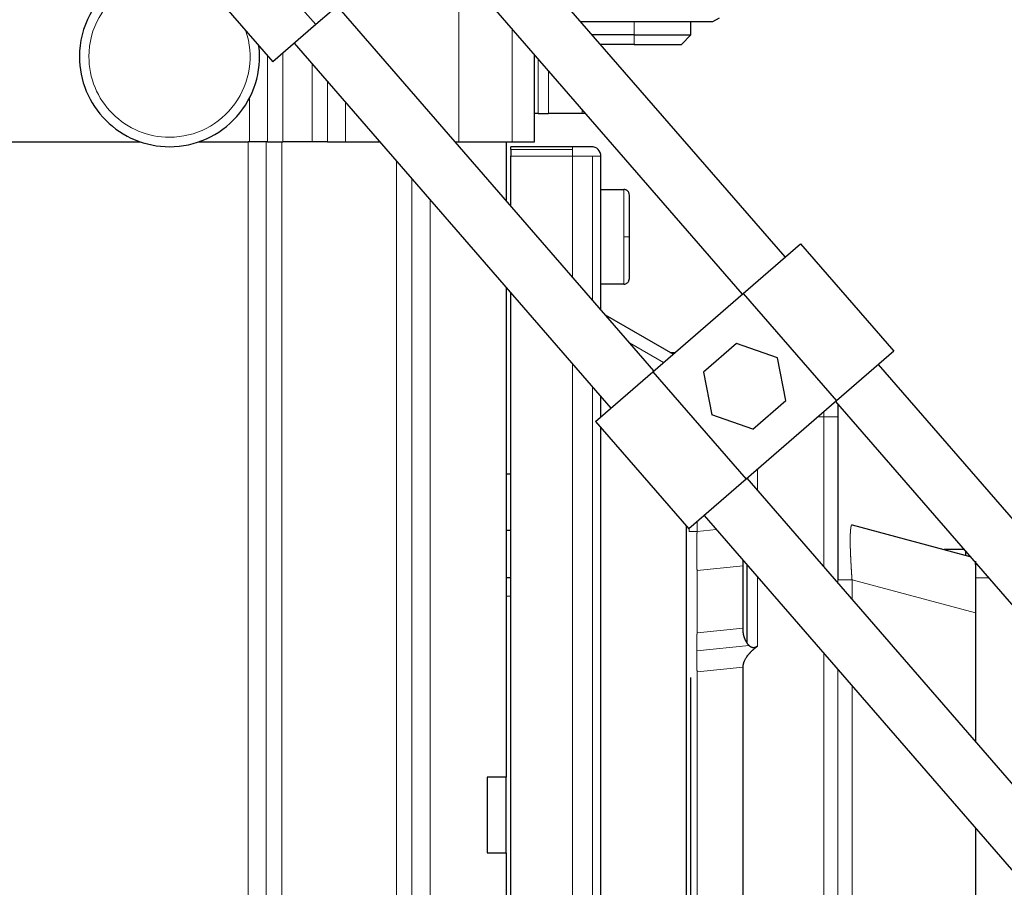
# Model space of a CAD drawing. Header units: inches. Extents: x 0 to 20790, y -12 to 14700.
# Tile 277 of 436: x 11286 to 11390, y 5836 to 5927. Entities that reach past the tile are written whole.
import ezdxf

# ---------------------------------------------------------------- set-up
doc = ezdxf.new("R2010")
doc.units = ezdxf.units.IN
doc.layers.add('1', color=7, linetype='Continuous', true_color=0xffffff)
doc.layers.add('254', color=7, linetype='Continuous', true_color=0xffffff)
doc.styles.add('latin_extended', font='simplex.shx')
doc.dimstyles.get("Standard").update_dxf_attribs({"dimtxt": 0.18, "dimasz": 0.18, "dimexe": 0.18, "dimexo": 0.0625, "dimgap": 0.09, "dimtad": 0, "dimtih": 1, "dimtoh": 1, "dimdec": 4, "dimzin": 0, "dimdsep": 46, "dimtxsty": 'Standard', "dimcen": 0.09, "dimadec": 0, "dimazin": 0, "dimtfac": 1, "dimtdec": 4, "dimtofl": 0, "dimtmove": 0, "dimatfit": 3, "dimfxl": 1, "dimtolj": 1, "dimtzin": 0, "dimarcsym": 0})

# ---------------------------------------------------------------- blocks, each defined once
blk = doc.blocks.new('_U0')
at = {"layer": '254', "color": 3, "linetype": 'Continuous', "lineweight": 13, "transparency": 16777216}
for p, q in [((10849.28, 6803.37), (11850.52, 6803.37)), ((11815.52, 6680.87), (11815.52, 4494.37)), ((10021.49, 4371.87), (11850.52, 4371.87))]:
    blk.add_line(p, q, dxfattribs=at)
at = {"layer": '254', "color": 3, "transparency": 16777216}
for points in [[(11835.94, 6680.87), (11795.11, 6680.87), (11815.52, 6803.37)], [(11795.11, 4494.37), (11835.94, 4494.37), (11815.52, 4371.87)]]:
    blk.add_solid(points, dxfattribs=at)
at = {"layer": 'Defpoints', "color": 0, "transparency": 16777216}
for p in [(10814.28, 6803.37), (9986.49, 4371.87), (11815.52, 4371.87)]:
    blk.add_point(p, dxfattribs=at)
at = {"layer": '254', "color": 2, "lineweight": 13, "transparency": 16777216, "insert": (11631.77, 5371.79), "char_height": 122.5, "attachment_point": 1, "rotation": 90, "style": 'latin_extended'}
blk.add_mtext('\\A1;2432', dxfattribs=at)

msp = doc.modelspace()

# ---------------------------------------------------------------- linework, layer by layer
at = {"layer": '1', "color": 2, "linetype": 'Continuous', "lineweight": 25}
for p, q in [((11366.432, 5902.246), (11290.426, 5989.859)), ((11285.894, 5985.927), (11361.9, 5898.315)), ((11309.043, 5935.821), (11316.907, 5926.756)), ((11304.511, 5931.889), (11312.375, 5922.824)), ((11304.511, 5931.889), (11312.375, 5922.824)), ((11321.439, 5930.688), (11316.907, 5926.756)), ((11352.573, 5890.221), (11319.173, 5928.722)), ((11358.79, 5927.074), (11359.493, 5927.48)), ((11316.907, 5926.756), (11312.375, 5922.824)), ((11344.893, 5927.074), (11358.79, 5927.074)), ((11356.49, 5925.674), (11356.49, 5927.074)), ((11350.49, 5925.674), (11346.108, 5925.674)), ((11350.49, 5925.674), (11356.49, 5925.674)), ((11355.49, 5924.674), (11356.49, 5925.674)), ((11314.641, 5924.79), (11348.041, 5886.29)), ((11350.49, 5924.674), (11346.975, 5924.674)), ((11350.49, 5924.674), (11355.49, 5924.674)), ((11339.99, 5914.374), (11339.99, 5923.57)), ((11340.371, 5917.374), (11339.99, 5917.374)), ((11340.371, 5917.374), (11341.455, 5917.374)), ((11345.026, 5917.374), (11341.455, 5917.374)), ((11345.365, 5917.374), (11345.026, 5917.374)), ((11277.192, 5914.374), (11298.449, 5914.374)), ((11298.449, 5914.374), (11298.449, 5914.374)), ((11301.49, 5913.874), (11301.491, 5913.874)), ((11304.532, 5914.374), (11309.789, 5914.374)), ((11311.325, 5914.374), (11309.789, 5914.374)), ((11311.833, 5914.374), (11311.325, 5914.374)), ((11311.833, 5914.374), (11313.455, 5914.374)), ((11316.526, 5914.374), (11313.455, 5914.374)), ((11318.148, 5914.374), (11316.526, 5914.374)), ((11318.148, 5914.374), (11320.062, 5914.374)), ((11320.062, 5914.374), (11323.677, 5914.374)), ((11331.62, 5914.374), (11331.99, 5914.374)), ((11331.99, 5914.374), (11337.647, 5914.374)), ((11336.99, 5914.374), (11336.99, 5908.183)), ((11337.49, 5913.581), (11337.49, 5913.874)), ((11343.99, 5913.874), (11337.49, 5913.874)), ((11337.647, 5914.374), (11339.99, 5914.374)), ((11345.99, 5913.874), (11343.99, 5913.874)), ((11337.49, 5913.581), (11337.49, 5912.874)), ((11337.49, 5907.607), (11337.49, 5912.874)), ((11346.99, 5896.657), (11346.99, 5912.874)), ((11346.99, 5909.374), (11349.39, 5909.374)), ((11349.99, 5904.374), (11349.99, 5908.774)), ((11349.99, 5899.974), (11349.99, 5904.374)), ((11361.996, 5898.396), (11368.039, 5903.639)), ((11368.039, 5903.639), (11377.868, 5892.308)), ((11349.39, 5899.374), (11346.99, 5899.374)), ((11336.99, 5899.027), (11336.99, 5847.374)), ((11337.49, 5769.374), (11337.49, 5898.45)), ((11352.478, 5890.139), (11361.996, 5898.396)), ((11361.996, 5898.396), (11371.825, 5887.066)), ((11354.601, 5891.981), (11347.482, 5896.091)), ((11361.278, 5893.119), (11357.804, 5890.104)), ((11365.626, 5891.617), (11361.278, 5893.119)), ((11354.265, 5892.174), (11354.824, 5892.174)), ((11377.868, 5892.308), (11371.825, 5887.066)), ((11366.499, 5887.1), (11365.626, 5891.617)), ((11396.427, 5867.671), (11376.262, 5890.915)), ((11346.435, 5884.897), (11352.478, 5890.139)), ((11352.478, 5890.139), (11362.307, 5878.809)), ((11357.804, 5890.104), (11358.677, 5885.588)), ((11346.99, 5885.378), (11346.99, 5887.5)), ((11371.825, 5887.066), (11362.307, 5878.809)), ((11363.025, 5884.086), (11366.499, 5887.1)), ((11371.73, 5886.983), (11391.895, 5863.739)), ((11371.99, 5886.683), (11371.99, 5885.374)), ((11346.435, 5884.897), (11356.264, 5873.566)), ((11363.025, 5884.086), (11358.677, 5885.588)), ((11371.99, 5885.374), (11371.99, 5868.934)), ((11346.99, 5769.374), (11346.99, 5884.255)), ((11336.99, 5879.374), (11337.49, 5879.374)), ((11362.307, 5878.809), (11356.264, 5873.566)), ((11396.427, 5839.671), (11362.402, 5878.892)), ((11362.43, 5878.86), (11362.43, 5878.915)), ((11357.869, 5874.961), (11391.895, 5835.739)), ((11337.49, 5873.374), (11336.99, 5873.374)), ((11355.99, 5873.881), (11355.99, 5797.767)), ((11373.473, 5873.977), (11385.902, 5870.647)), ((11385.271, 5871.374), (11383.186, 5871.374)), ((11385.49, 5870.758), (11385.49, 5871.121)), ((11361.99, 5862.864), (11361.99, 5870.21)), ((11362.43, 5861.481), (11362.43, 5869.704)), ((11386.49, 5869.789), (11386.49, 5869.969)), ((11386.49, 5869.789), (11386.49, 5868.374)), ((11337.491, 5868.374), (11336.99, 5868.374)), ((11386.49, 5868.374), (11386.49, 5864.693)), ((11386.49, 5864.694), (11386.49, 5851.125)), ((11361.99, 5827.785), (11361.99, 5858.963)), ((11356.49, 5829.005), (11356.49, 5857.887)), ((11336.99, 5847.374), (11334.99, 5847.374)), ((11334.99, 5847.374), (11334.99, 5839.374)), ((11336.99, 5839.374), (11336.99, 5847.374)), ((11386.49, 5841.969), (11386.49, 5822.055)), ((11334.99, 5839.374), (11336.99, 5839.374)), ((11336.99, 5839.374), (11336.99, 5767.874))]:
    msp.add_line(p, q, dxfattribs=at)
at = {"layer": '1', "color": 110, "linetype": 'Continuous', "lineweight": 13}
for p, q in [((11331.99, 5932.791), (11331.99, 5914.374)), ((11337.647, 5926.271), (11337.647, 5914.374)), ((11350.49, 5927.074), (11350.49, 5925.674)), ((11350.49, 5924.674), (11350.49, 5925.674)), ((11311.833, 5923.449), (11311.833, 5914.374)), ((11313.455, 5914.374), (11313.455, 5923.762)), ((11340.371, 5923.131), (11340.371, 5917.374)), ((11316.526, 5922.618), (11316.526, 5914.374)), ((11341.455, 5917.374), (11341.455, 5921.882)), ((11318.148, 5920.748), (11318.148, 5914.374)), ((11309.919, 5918.992), (11309.919, 5914.374)), ((11320.062, 5914.374), (11320.062, 5918.542)), ((11345.026, 5917.765), (11345.026, 5917.374)), ((11309.789, 5914.374), (11309.789, 5767.874)), ((11311.703, 5914.374), (11311.703, 5767.874)), ((11313.325, 5767.874), (11313.325, 5914.374)), ((11343.99, 5913.874), (11343.99, 5913.581)), ((11343.99, 5913.581), (11337.49, 5913.581)), ((11337.49, 5912.874), (11343.99, 5912.874)), ((11343.99, 5912.874), (11343.99, 5913.581)), ((11343.99, 5912.874), (11346.112, 5912.874)), ((11343.99, 5912.874), (11343.99, 5900.114)), ((11346.99, 5912.874), (11346.112, 5912.874)), ((11346.112, 5912.874), (11346.112, 5897.668)), ((11325.436, 5912.346), (11325.436, 5767.874)), ((11327.058, 5767.874), (11327.058, 5910.476)), ((11349.39, 5909.374), (11349.39, 5904.374)), ((11328.972, 5767.874), (11328.972, 5908.269)), ((11349.39, 5904.374), (11349.99, 5904.374)), ((11349.39, 5904.374), (11349.39, 5899.374)), ((11353.596, 5891.11), (11350.003, 5893.184)), ((11343.99, 5890.957), (11343.99, 5769.374)), ((11346.112, 5888.513), (11346.112, 5769.374)), ((11370.49, 5885.374), (11370.49, 5885.908)), ((11369.876, 5885.374), (11370.49, 5885.374)), ((11371.99, 5885.374), (11370.49, 5885.374)), ((11370.49, 5869.568), (11370.49, 5885.374)), ((11363.49, 5877.637), (11363.49, 5879.835)), ((11357.127, 5874.314), (11357.127, 5873.282)), ((11356.308, 5873.604), (11356.308, 5873.282)), ((11359.145, 5873.491), (11357.127, 5873.282)), ((11361.99, 5869.669), (11357.127, 5869.166)), ((11357.127, 5869.166), (11357.127, 5862.576)), ((11386.647, 5869.789), (11386.49, 5869.789)), ((11363.49, 5861.177), (11363.49, 5868.481)), ((11371.991, 5868.182), (11371.991, 5867.839)), ((11386.49, 5864.694), (11373.473, 5868.182)), ((11373.473, 5868.182), (11373.473, 5866.13)), ((11386.49, 5868.374), (11387.874, 5868.374)), ((11336.99, 5866.471), (11337.491, 5866.471)), ((11361.99, 5863.079), (11357.127, 5862.576)), ((11357.099, 5860.685), (11362.607, 5861.255)), ((11370.491, 5818.567), (11370.491, 5860.412)), ((11361.99, 5858.963), (11357.127, 5858.46)), ((11371.991, 5858.683), (11371.991, 5818.567)), ((11357.127, 5858.46), (11357.127, 5828.289)), ((11373.473, 5856.974), (11373.473, 5818.567))]:
    msp.add_line(p, q, dxfattribs=at)
at = {"layer": '1', "color": 2, "linetype": 'Continuous', "lineweight": 25}
for start, end in [(45, 90), (0, 45)]:
    msp.add_arc((11345.99, 5912.874), 1, start, end, dxfattribs=at)
for start_param, end_param in [(2.7731118, 4.7121365), (0, 1.689032), (4.7121365, 6.2831853)]:
    msp.add_ellipse((11301.491, 5923.375), major_axis=(0, -9.5), ratio=1, start_param=start_param, end_param=end_param, dxfattribs=at)
at = {"layer": '1', "color": 110, "linetype": 'Continuous', "lineweight": 13}
for start_param, end_param in [(2.6757148, 4.7121429), (0, 1.8949009), (4.7121429, 6.2831853)]:
    msp.add_ellipse((11301.492, 5923.375), major_axis=(0, -8.5), ratio=1, start_param=start_param, end_param=end_param, dxfattribs=at)
at = {"layer": '1', "color": 2, "linetype": 'Continuous', "lineweight": 25}
for points, degree, knots in [([(11349.99, 5908.774), (11349.99, 5908.853), (11349.968, 5908.965), (11349.896, 5909.106), (11349.818, 5909.202), (11349.722, 5909.28), (11349.581, 5909.352), (11349.469, 5909.374), (11349.39, 5909.374)], 3, [0, 0, 0, 0, 0.2394568, 0.3683607, 0.5, 0.6316393, 0.7605432, 1, 1, 1, 1]), ([(11349.39, 5899.374), (11349.469, 5899.375), (11349.581, 5899.396), (11349.722, 5899.469), (11349.818, 5899.547), (11349.896, 5899.643), (11349.968, 5899.783), (11349.99, 5899.896), (11349.99, 5899.974)], 3, [0, 0, 0, 0, 0.2394568, 0.3683607, 0.5, 0.6316393, 0.7605432, 1, 1, 1, 1]), ([(11386.49, 5870.137), (11386.49, 5870.104), (11386.49, 5869.647), (11386.49, 5868.045), (11386.49, 5865.883), (11386.49, 5864.694)], 2, [0, 0, 0, 0.0275361, 0.3516907, 0.6758454, 1, 1, 1]), ([(11371.99, 5868.934), (11371.99, 5868.846), (11371.991, 5868.677), (11371.991, 5868.425), (11371.991, 5868.263), (11371.991, 5868.182)], 3, [0, 0, 0, 0, 0.355, 0.675, 1, 1, 1, 1]), ([(11362.432, 5861.481), (11362.427, 5861.489), (11362.417, 5861.504), (11362.403, 5861.527), (11362.388, 5861.55), (11362.374, 5861.573), (11362.36, 5861.596), (11362.346, 5861.619), (11362.333, 5861.643), (11362.32, 5861.666), (11362.307, 5861.689), (11362.294, 5861.712), (11362.282, 5861.736), (11362.27, 5861.759), (11362.258, 5861.783), (11362.246, 5861.806), (11362.235, 5861.83), (11362.224, 5861.853), (11362.213, 5861.877), (11362.202, 5861.901), (11362.192, 5861.924), (11362.182, 5861.948), (11362.172, 5861.972), (11362.162, 5861.996), (11362.153, 5862.02), (11362.144, 5862.044), (11362.135, 5862.067), (11362.126, 5862.091), (11362.118, 5862.115), (11362.11, 5862.139), (11362.102, 5862.163), (11362.095, 5862.187), (11362.087, 5862.211), (11362.08, 5862.236), (11362.074, 5862.26), (11362.067, 5862.284), (11362.061, 5862.308), (11362.055, 5862.332), (11362.049, 5862.356), (11362.044, 5862.38), (11362.039, 5862.405), (11362.034, 5862.429), (11362.029, 5862.453), (11362.025, 5862.477), (11362.02, 5862.501), (11362.017, 5862.526), (11362.013, 5862.55), (11362.01, 5862.574), (11362.007, 5862.598), (11362.004, 5862.622), (11362.001, 5862.647), (11361.999, 5862.671), (11361.997, 5862.695), (11361.995, 5862.719), (11361.994, 5862.743), (11361.993, 5862.767), (11361.992, 5862.791), (11361.991, 5862.816), (11361.991, 5862.84), (11361.99, 5862.856), (11361.99, 5862.864)], 3, [0, 0, 0, 0, 0.0172113, 0.034404, 0.0515792, 0.0687379, 0.0858812, 0.1030102, 0.120126, 0.1372295, 0.154322, 0.1714044, 0.1884779, 0.2055435, 0.2226022, 0.2396552, 0.2567035, 0.2737481, 0.2907902, 0.3078309, 0.3248711, 0.3419119, 0.3589545, 0.3759998, 0.3930489, 0.4101029, 0.4271627, 0.4442296, 0.4613044, 0.4783882, 0.4954821, 0.512587, 0.5297041, 0.5468342, 0.5639785, 0.581138, 0.5983135, 0.6155062, 0.632717, 0.6499469, 0.6671969, 0.6844679, 0.7017608, 0.7190768, 0.7364166, 0.7537813, 0.7711717, 0.7885888, 0.8060335, 0.8235067, 0.8410093, 0.8585423, 0.8761064, 0.8937025, 0.9113315, 0.9289944, 0.9466918, 0.9644246, 0.9821938, 1, 1, 1, 1]), ([(11361.99, 5858.963), (11361.99, 5858.969), (11361.991, 5858.982), (11361.991, 5859), (11361.991, 5859.019), (11361.992, 5859.037), (11361.993, 5859.056), (11361.995, 5859.074), (11361.996, 5859.093), (11361.998, 5859.111), (11362, 5859.13), (11362.002, 5859.149), (11362.004, 5859.167), (11362.007, 5859.186), (11362.01, 5859.205), (11362.013, 5859.223), (11362.016, 5859.242), (11362.02, 5859.261), (11362.024, 5859.28), (11362.028, 5859.298), (11362.032, 5859.317), (11362.037, 5859.336), (11362.041, 5859.355), (11362.046, 5859.374), (11362.051, 5859.393), (11362.057, 5859.412), (11362.062, 5859.431), (11362.068, 5859.45), (11362.074, 5859.469), (11362.081, 5859.488), (11362.087, 5859.507), (11362.094, 5859.526), (11362.101, 5859.545), (11362.108, 5859.564), (11362.116, 5859.583), (11362.124, 5859.602), (11362.15, 5859.665), (11362.2, 5859.772), (11362.284, 5859.922), (11362.381, 5860.072), (11362.467, 5860.189), (11362.533, 5860.273), (11362.576, 5860.325), (11362.62, 5860.377), (11362.666, 5860.429), (11362.714, 5860.482), (11362.763, 5860.535), (11362.814, 5860.587), (11362.867, 5860.64), (11362.922, 5860.694), (11362.978, 5860.747), (11363.036, 5860.8), (11363.096, 5860.854), (11363.158, 5860.908), (11363.221, 5860.961), (11363.286, 5861.015), (11363.352, 5861.069), (11363.421, 5861.124), (11363.467, 5861.159), (11363.49, 5861.177)], 3, [0, 0, 0, 0, 0.0066605, 0.0133311, 0.0200127, 0.0267063, 0.0334128, 0.0401331, 0.0468681, 0.0536188, 0.060386, 0.0671707, 0.0739737, 0.0807959, 0.0876382, 0.0945014, 0.1013865, 0.1082942, 0.1152255, 0.1221811, 0.1291618, 0.1361685, 0.143202, 0.1502631, 0.1573526, 0.1644712, 0.1716198, 0.178799, 0.1860097, 0.1932525, 0.2005283, 0.2078377, 0.2151814, 0.2225601, 0.2299746, 0.2374255, 0.2449135, 0.3040013, 0.3658119, 0.4305884, 0.4985414, 0.522413, 0.5467269, 0.5714894, 0.596706, 0.6223822, 0.6485232, 0.6751338, 0.7022186, 0.7297819, 0.7578279, 0.7863605, 0.8153833, 0.8448999, 0.8749135, 0.9054275, 0.9364446, 0.9679679, 1, 1, 1, 1]), ([(11362.607, 5861.255), (11362.603, 5861.259), (11362.595, 5861.268), (11362.583, 5861.281), (11362.571, 5861.294), (11362.559, 5861.308), (11362.547, 5861.322), (11362.535, 5861.336), (11362.524, 5861.351), (11362.512, 5861.366), (11362.5, 5861.381), (11362.488, 5861.397), (11362.476, 5861.413), (11362.465, 5861.429), (11362.453, 5861.445), (11362.441, 5861.462), (11362.434, 5861.474), (11362.43, 5861.48)], 3, [0, 0, 0, 0, 0.060162, 0.1212071, 0.1831466, 0.2459916, 0.3097528, 0.3744409, 0.4400662, 0.5066391, 0.5741694, 0.6426672, 0.7121419, 0.7826033, 0.8540606, 0.9265231, 1, 1, 1, 1]), ([(11363.49, 5861.177), (11363.486, 5861.174), (11363.477, 5861.167), (11363.463, 5861.157), (11363.449, 5861.147), (11363.436, 5861.138), (11363.422, 5861.129), (11363.408, 5861.12), (11363.395, 5861.111), (11363.381, 5861.103), (11363.368, 5861.096), (11363.354, 5861.088), (11363.341, 5861.081), (11363.327, 5861.075), (11363.314, 5861.068), (11363.3, 5861.062), (11363.287, 5861.056), (11363.274, 5861.051), (11363.261, 5861.046), (11363.247, 5861.041), (11363.234, 5861.037), (11363.221, 5861.033), (11363.208, 5861.03), (11363.195, 5861.026), (11363.182, 5861.023), (11363.168, 5861.021), (11363.155, 5861.019), (11363.142, 5861.017), (11363.129, 5861.015), (11363.117, 5861.014), (11363.104, 5861.013), (11363.091, 5861.013), (11363.078, 5861.012), (11363.065, 5861.013), (11363.052, 5861.013), (11363.039, 5861.014), (11363.027, 5861.015), (11363.014, 5861.017), (11363.001, 5861.019), (11362.989, 5861.021), (11362.976, 5861.024), (11362.959, 5861.028), (11362.937, 5861.034), (11362.911, 5861.042), (11362.885, 5861.053), (11362.859, 5861.064), (11362.833, 5861.077), (11362.807, 5861.091), (11362.782, 5861.107), (11362.756, 5861.124), (11362.731, 5861.143), (11362.706, 5861.163), (11362.681, 5861.184), (11362.656, 5861.206), (11362.631, 5861.23), (11362.615, 5861.247), (11362.607, 5861.255)], 3, [0, 0, 0, 0, 0.0164618, 0.0327096, 0.0487474, 0.0645794, 0.0802101, 0.0956441, 0.1108864, 0.1259422, 0.1408168, 0.1555158, 0.1700452, 0.184411, 0.1986197, 0.2126779, 0.2265925, 0.2403705, 0.2540193, 0.2675467, 0.2809603, 0.2942683, 0.3074789, 0.3206007, 0.3336422, 0.3466124, 0.3595202, 0.3723748, 0.3851854, 0.3979614, 0.4107122, 0.4234474, 0.4361763, 0.4489087, 0.4616538, 0.4744213, 0.4872205, 0.5000608, 0.5129512, 0.525901, 0.538919, 0.552014, 0.5796768, 0.6077947, 0.6364324, 0.6656501, 0.6955043, 0.7260465, 0.7573243, 0.7893809, 0.8222553, 0.8559828, 0.8905947, 0.926119, 0.9625803, 1, 1, 1, 1])]:
    msp.add_open_spline(points, degree=degree, knots=knots, dxfattribs=at)
at = {"layer": '1', "color": 110, "linetype": 'Continuous', "lineweight": 13}
msp.add_rational_spline([(11356.308, 5873.282), (11356.626, 5873.282), (11357.127, 5873.282)], [1, 0.875233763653, 0.856763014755], degree=2, dxfattribs=at)
for points, knots in [([(11357.127, 5873.282), (11357.126, 5873.27), (11357.126, 5873.247), (11357.125, 5873.211), (11357.124, 5873.176), (11357.123, 5873.141), (11357.123, 5873.106), (11357.122, 5873.07), (11357.121, 5873.035), (11357.12, 5873), (11357.12, 5872.965), (11357.119, 5872.93), (11357.118, 5872.895), (11357.117, 5872.86), (11357.117, 5872.824), (11357.116, 5872.789), (11357.116, 5872.754), (11357.115, 5872.72), (11357.114, 5872.685), (11357.114, 5872.65), (11357.113, 5872.615), (11357.112, 5872.58), (11357.112, 5872.545), (11357.111, 5872.511), (11357.111, 5872.476), (11357.11, 5872.441), (11357.11, 5872.407), (11357.109, 5872.372), (11357.109, 5872.338), (11357.108, 5872.303), (11357.108, 5872.269), (11357.107, 5872.235), (11357.107, 5872.201), (11357.106, 5872.166), (11357.106, 5872.132), (11357.105, 5872.098), (11357.105, 5872.064), (11357.105, 5872.03), (11357.104, 5871.997), (11357.104, 5871.963), (11357.104, 5871.929), (11357.103, 5871.896), (11357.103, 5871.862), (11357.102, 5871.829), (11357.102, 5871.795), (11357.102, 5871.762), (11357.102, 5871.729), (11357.101, 5871.696), (11357.101, 5871.663), (11357.101, 5871.63), (11357.101, 5871.597), (11357.1, 5871.564), (11357.1, 5871.531), (11357.1, 5871.499), (11357.1, 5871.466), (11357.1, 5871.434), (11357.099, 5871.402), (11357.099, 5871.369), (11357.099, 5871.337), (11357.099, 5871.305), (11357.099, 5871.273), (11357.099, 5871.242), (11357.099, 5871.21), (11357.099, 5871.178), (11357.099, 5871.147), (11357.099, 5871.116), (11357.098, 5871.084), (11357.098, 5871.042), (11357.099, 5870.987), (11357.099, 5870.921), (11357.099, 5870.855), (11357.099, 5870.79), (11357.099, 5870.724), (11357.1, 5870.659), (11357.1, 5870.594), (11357.101, 5870.53), (11357.101, 5870.466), (11357.102, 5870.402), (11357.102, 5870.338), (11357.103, 5870.275), (11357.104, 5870.213), (11357.105, 5870.15), (11357.105, 5870.088), (11357.106, 5870.027), (11357.107, 5869.966), (11357.108, 5869.905), (11357.109, 5869.845), (11357.11, 5869.785), (11357.112, 5869.726), (11357.113, 5869.667), (11357.114, 5869.609), (11357.116, 5869.552), (11357.117, 5869.495), (11357.118, 5869.438), (11357.12, 5869.383), (11357.122, 5869.327), (11357.123, 5869.273), (11357.125, 5869.219), (11357.126, 5869.184), (11357.127, 5869.166)], [0, 0, 0, 0, 0.007708, 0.0154141, 0.0231182, 0.0308203, 0.03852, 0.0462175, 0.0539124, 0.0616048, 0.0692945, 0.0769813, 0.0846652, 0.092346, 0.1000237, 0.107698, 0.115369, 0.1230364, 0.1307001, 0.1383601, 0.1460162, 0.1536683, 0.1613163, 0.16896, 0.1765994, 0.1842344, 0.1918648, 0.1994904, 0.2071113, 0.2147272, 0.2223382, 0.2299439, 0.2375444, 0.2451396, 0.2527293, 0.2603133, 0.2678917, 0.2754643, 0.2830309, 0.2905915, 0.298146, 0.3056943, 0.3132362, 0.3207716, 0.3283005, 0.3358227, 0.3433382, 0.3508468, 0.3583484, 0.3658429, 0.3733303, 0.3808104, 0.3882831, 0.3957483, 0.403206, 0.410656, 0.4180982, 0.4255326, 0.4329591, 0.4403774, 0.4477877, 0.4551897, 0.4625834, 0.4699687, 0.4773455, 0.4847137, 0.4920733, 0.4994241, 0.5151173, 0.5308501, 0.5466216, 0.562431, 0.5782774, 0.5941599, 0.6100776, 0.6260295, 0.6420147, 0.6580322, 0.674081, 0.6901602, 0.7062686, 0.7224053, 0.7385692, 0.7547593, 0.7709744, 0.7872136, 0.8034757, 0.8197596, 0.8360642, 0.8523883, 0.868731, 0.885091, 0.9014671, 0.9178583, 0.9342635, 0.9506813, 0.9671108, 0.9835508, 1, 1, 1, 1]), ([(11373.473, 5873.977), (11373.472, 5873.977), (11373.47, 5873.978), (11373.467, 5873.978), (11373.464, 5873.978), (11373.461, 5873.978), (11373.458, 5873.978), (11373.455, 5873.978), (11373.452, 5873.977), (11373.45, 5873.976), (11373.447, 5873.974), (11373.444, 5873.973), (11373.441, 5873.971), (11373.439, 5873.969), (11373.436, 5873.967), (11373.434, 5873.964), (11373.431, 5873.961), (11373.428, 5873.958), (11373.426, 5873.955), (11373.423, 5873.951), (11373.421, 5873.947), (11373.418, 5873.943), (11373.416, 5873.939), (11373.414, 5873.935), (11373.411, 5873.93), (11373.409, 5873.925), (11373.406, 5873.92), (11373.404, 5873.914), (11373.402, 5873.908), (11373.4, 5873.902), (11373.397, 5873.896), (11373.395, 5873.89), (11373.393, 5873.883), (11373.391, 5873.876), (11373.389, 5873.869), (11373.386, 5873.862), (11373.384, 5873.854), (11373.382, 5873.846), (11373.38, 5873.838), (11373.378, 5873.83), (11373.376, 5873.822), (11373.374, 5873.813), (11373.372, 5873.804), (11373.37, 5873.795), (11373.368, 5873.785), (11373.366, 5873.776), (11373.364, 5873.766), (11373.362, 5873.756), (11373.36, 5873.746), (11373.359, 5873.735), (11373.357, 5873.724), (11373.355, 5873.714), (11373.353, 5873.702), (11373.351, 5873.691), (11373.35, 5873.68), (11373.348, 5873.668), (11373.346, 5873.656), (11373.344, 5873.644), (11373.343, 5873.631), (11373.341, 5873.619), (11373.339, 5873.606), (11373.338, 5873.593), (11373.336, 5873.58), (11373.334, 5873.567), (11373.333, 5873.553), (11373.331, 5873.539), (11373.33, 5873.525), (11373.328, 5873.511), (11373.327, 5873.497), (11373.325, 5873.482), (11373.324, 5873.468), (11373.322, 5873.453), (11373.321, 5873.438), (11373.319, 5873.423), (11373.318, 5873.407), (11373.317, 5873.392), (11373.315, 5873.376), (11373.314, 5873.36), (11373.313, 5873.344), (11373.311, 5873.328), (11373.31, 5873.311), (11373.309, 5873.294), (11373.308, 5873.278), (11373.306, 5873.261), (11373.305, 5873.244), (11373.304, 5873.226), (11373.303, 5873.209), (11373.302, 5873.191), (11373.301, 5873.174), (11373.3, 5873.156), (11373.298, 5873.138), (11373.297, 5873.119), (11373.296, 5873.101), (11373.295, 5873.083), (11373.294, 5873.064), (11373.293, 5873.045), (11373.292, 5873.026), (11373.292, 5873.007), (11373.291, 5872.988), (11373.29, 5872.969), (11373.289, 5872.949), (11373.288, 5872.93), (11373.287, 5872.91), (11373.287, 5872.89), (11373.286, 5872.87), (11373.285, 5872.85), (11373.284, 5872.829), (11373.284, 5872.809), (11373.283, 5872.789), (11373.283, 5872.768), (11373.282, 5872.747), (11373.281, 5872.726), (11373.281, 5872.705), (11373.28, 5872.684), (11373.28, 5872.663), (11373.28, 5872.642), (11373.279, 5872.62), (11373.279, 5872.599), (11373.278, 5872.577), (11373.278, 5872.555), (11373.278, 5872.533), (11373.278, 5872.512), (11373.277, 5872.489), (11373.277, 5872.467), (11373.277, 5872.445), (11373.277, 5872.423), (11373.277, 5872.4), (11373.277, 5872.378), (11373.277, 5872.355), (11373.277, 5872.332), (11373.277, 5872.309), (11373.277, 5872.286), (11373.277, 5872.263), (11373.277, 5872.239), (11373.277, 5872.216), (11373.278, 5872.192), (11373.278, 5872.168), (11373.278, 5872.143), (11373.278, 5872.119), (11373.279, 5872.094), (11373.279, 5872.069), (11373.28, 5872.044), (11373.28, 5872.019), (11373.28, 5871.994), (11373.281, 5871.968), (11373.281, 5871.943), (11373.282, 5871.917), (11373.283, 5871.89), (11373.283, 5871.864), (11373.284, 5871.838), (11373.284, 5871.811), (11373.285, 5871.784), (11373.286, 5871.757), (11373.287, 5871.73), (11373.287, 5871.702), (11373.288, 5871.675), (11373.289, 5871.647), (11373.29, 5871.619), (11373.291, 5871.591), (11373.292, 5871.563), (11373.292, 5871.534), (11373.293, 5871.505), (11373.294, 5871.477), (11373.295, 5871.448), (11373.296, 5871.418), (11373.297, 5871.389), (11373.298, 5871.359), (11373.3, 5871.33), (11373.301, 5871.3), (11373.302, 5871.27), (11373.303, 5871.239), (11373.304, 5871.209), (11373.305, 5871.178), (11373.306, 5871.148), (11373.308, 5871.117), (11373.309, 5871.086), (11373.31, 5871.054), (11373.311, 5871.023), (11373.313, 5870.991), (11373.314, 5870.96), (11373.315, 5870.928), (11373.317, 5870.896), (11373.318, 5870.864), (11373.319, 5870.831), (11373.321, 5870.799), (11373.322, 5870.766), (11373.324, 5870.733), (11373.325, 5870.7), (11373.327, 5870.667), (11373.328, 5870.634), (11373.33, 5870.6), (11373.331, 5870.567), (11373.333, 5870.533), (11373.334, 5870.499), (11373.336, 5870.465), (11373.338, 5870.431), (11373.339, 5870.396), (11373.341, 5870.362), (11373.343, 5870.327), (11373.344, 5870.293), (11373.346, 5870.258), (11373.348, 5870.223), (11373.35, 5870.188), (11373.351, 5870.152), (11373.353, 5870.117), (11373.355, 5870.081), (11373.357, 5870.046), (11373.359, 5870.01), (11373.36, 5869.974), (11373.362, 5869.938), (11373.364, 5869.902), (11373.366, 5869.866), (11373.368, 5869.829), (11373.37, 5869.793), (11373.372, 5869.756), (11373.374, 5869.72), (11373.376, 5869.683), (11373.378, 5869.646), (11373.38, 5869.609), (11373.382, 5869.572), (11373.384, 5869.534), (11373.386, 5869.497), (11373.389, 5869.46), (11373.391, 5869.422), (11373.393, 5869.384), (11373.395, 5869.347), (11373.397, 5869.309), (11373.4, 5869.271), (11373.402, 5869.233), (11373.404, 5869.195), (11373.406, 5869.157), (11373.409, 5869.118), (11373.411, 5869.08), (11373.414, 5869.042), (11373.416, 5869.003), (11373.418, 5868.965), (11373.421, 5868.926), (11373.423, 5868.887), (11373.426, 5868.849), (11373.428, 5868.81), (11373.431, 5868.771), (11373.434, 5868.732), (11373.436, 5868.693), (11373.439, 5868.654), (11373.441, 5868.615), (11373.444, 5868.576), (11373.447, 5868.536), (11373.45, 5868.497), (11373.452, 5868.458), (11373.455, 5868.419), (11373.458, 5868.379), (11373.461, 5868.34), (11373.464, 5868.3), (11373.467, 5868.261), (11373.47, 5868.221), (11373.472, 5868.195), (11373.473, 5868.182)], [0, 0, 0, 0, 0.0043093, 0.0086146, 0.0129157, 0.0172126, 0.0215054, 0.0257938, 0.030078, 0.0343578, 0.0386331, 0.042904, 0.0471704, 0.0514321, 0.0556893, 0.0599418, 0.0641896, 0.0684325, 0.0726707, 0.076904, 0.0811323, 0.0853557, 0.089574, 0.0937873, 0.0979954, 0.1021984, 0.1063962, 0.1105886, 0.1147758, 0.1189575, 0.1231339, 0.1273048, 0.1314701, 0.13563, 0.1397841, 0.1439327, 0.1480755, 0.1522126, 0.1563439, 0.1604693, 0.1645889, 0.1687025, 0.1728102, 0.1769118, 0.1810073, 0.1850968, 0.1891801, 0.1932572, 0.197328, 0.2013926, 0.2054508, 0.2095027, 0.2135482, 0.2175872, 0.2216198, 0.2256458, 0.2296653, 0.2336781, 0.2376844, 0.2416839, 0.2456767, 0.2496628, 0.2536421, 0.2576146, 0.2615802, 0.2655389, 0.2694907, 0.2734355, 0.2773734, 0.2813042, 0.285228, 0.2891447, 0.2930542, 0.2969567, 0.3008519, 0.30474, 0.3086208, 0.3124943, 0.3163606, 0.3202196, 0.3240712, 0.3279155, 0.3317524, 0.3355819, 0.3394039, 0.3432185, 0.3470256, 0.3508253, 0.3546174, 0.358402, 0.362179, 0.3659485, 0.3697103, 0.3734646, 0.3772113, 0.3809503, 0.3846817, 0.3884054, 0.3921214, 0.3958298, 0.3995304, 0.4032234, 0.4069086, 0.4105861, 0.4142558, 0.4179178, 0.4215721, 0.4252186, 0.4288573, 0.4324883, 0.4361115, 0.439727, 0.4433346, 0.4469345, 0.4505266, 0.4541109, 0.4576874, 0.4612562, 0.4648171, 0.4683703, 0.4719158, 0.4754535, 0.4789834, 0.4825055, 0.48602, 0.4895266, 0.4930256, 0.4965168, 0.5000003, 0.5034838, 0.5069751, 0.510474, 0.5139807, 0.5174951, 0.5210173, 0.5245472, 0.5280848, 0.5316303, 0.5351835, 0.5387445, 0.5423132, 0.5458898, 0.5494741, 0.5530662, 0.556666, 0.5602737, 0.5638891, 0.5675123, 0.5711433, 0.574782, 0.5784285, 0.5820828, 0.5857448, 0.5894146, 0.5930921, 0.5967773, 0.6004702, 0.6041709, 0.6078792, 0.6115953, 0.615319, 0.6190503, 0.6227893, 0.626536, 0.6302903, 0.6340521, 0.6378216, 0.6415986, 0.6453832, 0.6491753, 0.652975, 0.6567821, 0.6605967, 0.6644187, 0.6682482, 0.6720851, 0.6759294, 0.679781, 0.68364, 0.6875062, 0.6913798, 0.6952606, 0.6991486, 0.7030439, 0.7069463, 0.7108559, 0.7147726, 0.7186963, 0.7226272, 0.726565, 0.7305098, 0.7344616, 0.7384203, 0.7423859, 0.7463584, 0.7503377, 0.7543238, 0.7583166, 0.7623161, 0.7663223, 0.7703352, 0.7743547, 0.7783807, 0.7824132, 0.7864523, 0.7904977, 0.7945496, 0.7986079, 0.8026724, 0.8067433, 0.8108204, 0.8149036, 0.8189931, 0.8230886, 0.8271902, 0.8312979, 0.8354115, 0.839531, 0.8436565, 0.8477877, 0.8519248, 0.8560676, 0.8602162, 0.8643704, 0.8685302, 0.8726955, 0.8768664, 0.8810427, 0.8852245, 0.8894116, 0.8936041, 0.8978018, 0.9020048, 0.9062129, 0.9104262, 0.9146445, 0.9188679, 0.9230962, 0.9273295, 0.9315676, 0.9358106, 0.9400584, 0.9443108, 0.948568, 0.9528298, 0.9570961, 0.961367, 0.9656423, 0.9699221, 0.9742062, 0.9784947, 0.9827874, 0.9870844, 0.9913855, 0.9956907, 1, 1, 1, 1]), ([(11371.991, 5868.182), (11371.992, 5868.182), (11372.041, 5868.182), (11372.352, 5868.182), (11372.923, 5868.182), (11373.332, 5868.182), (11373.473, 5868.182)], [0, 0, 0, 0, 0.1603153, 0.4961892, 0.8320631, 1, 1, 1, 1]), ([(11357.127, 5862.576), (11357.126, 5862.566), (11357.126, 5862.547), (11357.125, 5862.518), (11357.124, 5862.49), (11357.123, 5862.461), (11357.122, 5862.431), (11357.121, 5862.402), (11357.12, 5862.372), (11357.119, 5862.343), (11357.119, 5862.313), (11357.118, 5862.282), (11357.117, 5862.252), (11357.116, 5862.222), (11357.115, 5862.191), (11357.115, 5862.16), (11357.114, 5862.13), (11357.113, 5862.098), (11357.112, 5862.067), (11357.112, 5862.036), (11357.111, 5862.004), (11357.11, 5861.973), (11357.11, 5861.941), (11357.109, 5861.909), (11357.109, 5861.877), (11357.108, 5861.845), (11357.107, 5861.812), (11357.107, 5861.78), (11357.106, 5861.747), (11357.106, 5861.714), (11357.105, 5861.681), (11357.105, 5861.648), (11357.104, 5861.615), (11357.104, 5861.582), (11357.104, 5861.549), (11357.103, 5861.515), (11357.103, 5861.482), (11357.102, 5861.448), (11357.102, 5861.414), (11357.102, 5861.38), (11357.101, 5861.346), (11357.101, 5861.312), (11357.101, 5861.278), (11357.101, 5861.244), (11357.1, 5861.209), (11357.1, 5861.175), (11357.1, 5861.14), (11357.1, 5861.106), (11357.1, 5861.071), (11357.099, 5861.036), (11357.099, 5861.001), (11357.099, 5860.966), (11357.099, 5860.931), (11357.099, 5860.896), (11357.099, 5860.861), (11357.099, 5860.826), (11357.099, 5860.791), (11357.099, 5860.755), (11357.099, 5860.72), (11357.099, 5860.697), (11357.099, 5860.685)], [0, 0, 0, 0, 0.0174846, 0.034968, 0.0524499, 0.0699299, 0.0874075, 0.1048823, 0.122354, 0.1398221, 0.1572862, 0.174746, 0.192201, 0.2096508, 0.2270949, 0.2445332, 0.261965, 0.27939, 0.2968078, 0.314218, 0.3316202, 0.3490141, 0.3663991, 0.383775, 0.4011413, 0.4184977, 0.4358437, 0.4531789, 0.470503, 0.4878156, 0.5051163, 0.5224047, 0.5396804, 0.5569431, 0.5741923, 0.5914278, 0.6086491, 0.6258558, 0.6430476, 0.6602241, 0.677385, 0.6945299, 0.7116584, 0.7287702, 0.7458648, 0.7629421, 0.7800015, 0.7970428, 0.8140656, 0.8310696, 0.8480544, 0.8650197, 0.8819652, 0.8988904, 0.9157952, 0.9326791, 0.9495419, 0.9663832, 0.9832026, 1, 1, 1, 1]), ([(11357.099, 5860.685), (11357.099, 5860.673), (11357.099, 5860.649), (11357.099, 5860.614), (11357.099, 5860.578), (11357.099, 5860.542), (11357.099, 5860.506), (11357.099, 5860.47), (11357.099, 5860.433), (11357.099, 5860.397), (11357.099, 5860.36), (11357.099, 5860.324), (11357.1, 5860.287), (11357.1, 5860.25), (11357.1, 5860.213), (11357.1, 5860.176), (11357.1, 5860.138), (11357.101, 5860.101), (11357.101, 5860.063), (11357.101, 5860.026), (11357.101, 5859.988), (11357.102, 5859.95), (11357.102, 5859.912), (11357.102, 5859.874), (11357.103, 5859.836), (11357.103, 5859.798), (11357.104, 5859.759), (11357.104, 5859.721), (11357.104, 5859.683), (11357.105, 5859.644), (11357.105, 5859.605), (11357.106, 5859.567), (11357.106, 5859.528), (11357.107, 5859.489), (11357.107, 5859.45), (11357.108, 5859.411), (11357.109, 5859.372), (11357.109, 5859.333), (11357.11, 5859.293), (11357.11, 5859.254), (11357.111, 5859.215), (11357.112, 5859.175), (11357.112, 5859.136), (11357.113, 5859.096), (11357.114, 5859.057), (11357.115, 5859.017), (11357.115, 5858.977), (11357.116, 5858.938), (11357.117, 5858.898), (11357.118, 5858.858), (11357.119, 5858.819), (11357.119, 5858.779), (11357.12, 5858.739), (11357.121, 5858.699), (11357.122, 5858.659), (11357.123, 5858.619), (11357.124, 5858.579), (11357.125, 5858.539), (11357.126, 5858.5), (11357.126, 5858.473), (11357.127, 5858.46)], [0, 0, 0, 0, 0.0167974, 0.0336168, 0.0504581, 0.0673209, 0.0842048, 0.1011096, 0.1180348, 0.1349803, 0.1519456, 0.1689304, 0.1859344, 0.2029572, 0.2199985, 0.2370579, 0.2541352, 0.2712298, 0.2883416, 0.3054701, 0.322615, 0.3397758, 0.3569524, 0.3741442, 0.3913509, 0.4085722, 0.4258077, 0.4430569, 0.4603196, 0.4775953, 0.4948837, 0.5121844, 0.529497, 0.5468211, 0.5641563, 0.5815023, 0.5988586, 0.616225, 0.6336008, 0.6509859, 0.6683797, 0.685782, 0.7031922, 0.72061, 0.738035, 0.7554668, 0.772905, 0.7903492, 0.807799, 0.825254, 0.8427138, 0.8601779, 0.877646, 0.8951177, 0.9125925, 0.9300701, 0.9475501, 0.965032, 0.9825154, 1, 1, 1, 1])]:
    msp.add_open_spline(points, degree=3, knots=knots, dxfattribs=at)

# ---------------------------------------------------------------- dimensions: what is measured, and where the dimension line sits
at = {"layer": '254', "color": 2, "linetype": 'Continuous', "lineweight": 13}
dim = msp.add_linear_dim(base=(11815.522214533, 4371.874375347), p1=(10814.281945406, 6803.374375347), p2=(9986.49047022, 4371.874375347), angle=90, dimstyle='Standard', override={"dimscale": 35, "dimtxt": 3.5, "dimasz": 3.5, "dimexe": 1, "dimexo": 1, "dimgap": 1.75, "dimtad": 1, "dimtih": 0, "dimtoh": 0, "dimdec": 0, "dimlfac": 1, "dimzin": 8, "dimdsep": 46, "dimlunit": 2, "dimtxsty": 'latin_extended', "dimsah": 1, "dimse1": 0, "dimse2": 0, "dimsd1": 0, "dimsd2": 0, "dimclrd": 3, "dimclre": 3, "dimclrt": 2, "dimtol": 0, "dimtm": -0.1, "dimtfac": 0.714286, "dimtdec": 3, "dimtofl": 1, "dimtmove": 0, "dimtzin": 8, "dimlwd": 13, "dimlwe": 13}, dxfattribs=at)
dim.commit()
dim.dimension.update_dxf_attribs({"geometry": '_U0', "text_midpoint": (11815.522214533, 5587.624375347), "dimtype": 160})

doc.saveas('drawing.dxf')
